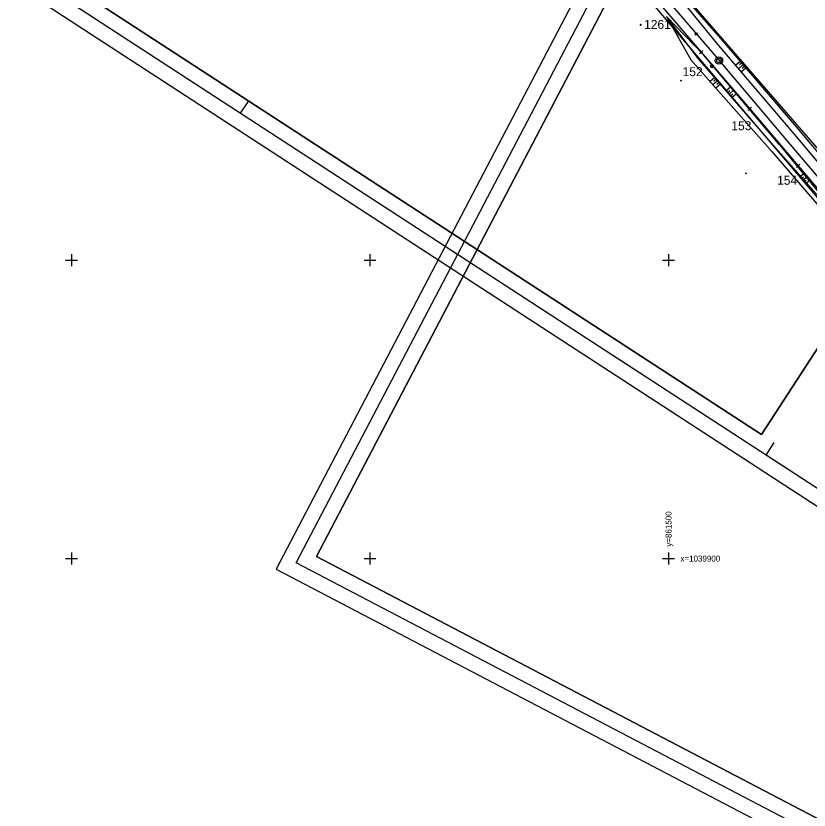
# Model space of a CAD drawing. Extents: x -866402 to -860377, y -1041908 to -1038598.
# Drawn here: x -861718.6 to -861452.9, y -1039984.3 to -1039718.2 of the extents above; entities that cross this region are included whole.
import ezdxf

# ---------------------------------------------------------------- set-up
doc = ezdxf.new("R2010")
doc.units = 0
for name, color, linetype in [('PS 02 trasa', 7, 'Continuous'), ('SZDC', 7, 'Continuous'), ('Vrstva 1', 7, 'Continuous'), ('Vrstva 17', 7, 'Continuous'), ('Vrstva 48', 7, 'Continuous'), ('Vrstva 49', 7, 'Continuous'), ('Vrstva 5', 7, 'Continuous'), ('Vrstva 60', 7, 'Continuous'), ('Vrstva 7', 7, 'Continuous')]:
    doc.layers.add(name, color=color, linetype=linetype)

msp = doc.modelspace()

# ---------------------------------------------------------------- linework, layer by layer
at = {"layer": 'PS 02 trasa'}
msp.add_lwpolyline([(-861734.94, -1039565.48), (-861714.17, -1039579.85), (-861692.5, -1039591.72), (-861679.17, -1039597.93), (-861669.42, -1039602.48), (-861646.49, -1039612.82), (-861623.81, -1039623.04), (-861599.73, -1039634.4), (-861591.94, -1039638.84), (-861559.23, -1039660.24), (-861540.24, -1039675.31), (-861522.22, -1039692.58), (-861505.35, -1039711.25), (-861489.08, -1039730.28), (-861472.81, -1039749.33), (-861456.55, -1039768.41), (-861440.35, -1039787.41)], dxfattribs=at)
at = {"layer": 'SZDC'}
for points in [[(-861729.85, -1039553), (-861707.85, -1039572.19), (-861683.49, -1039587.43), (-861648.26, -1039601.57), (-861584.91, -1039634.69), (-861543.49, -1039657.42), (-861534.95, -1039665.88), (-861527.09, -1039673.66), (-861519.15, -1039681.53), (-861498.94, -1039705.92), (-861489.43, -1039717.4), (-861392.94, -1039828.48), (-861296.45, -1039939.55), (-861273.55, -1039965.91), (-861261.75, -1039976.4), (-861207.66, -1040016.44)], [(-861236.71, -1040010.09), (-861295.08, -1039961.46), (-861327.14, -1039923.72), (-861355.62, -1039890.18), (-861362.07, -1039906.25), (-861375.91, -1039876.55), (-861379.94, -1039865.44), (-861377.18, -1039864.81), (-861381.07, -1039860.23), (-861505.7, -1039713.51), (-861552.61, -1039669.88), (-861558.17, -1039663.76), (-861561.3, -1039661.32), (-861593.45, -1039638.2), (-861610.89, -1039630.24), (-861649.01, -1039618.14), (-861669.39, -1039610.88), (-861739.98, -1039582.51)]]:
    msp.add_lwpolyline(points, dxfattribs=at)
at = {"layer": 'Vrstva 1'}
for p, q in [((-861640.74, -1039746.61), (-861643.46, -1039750.8)), ((-861464.7, -1039861.1), (-861467.42, -1039865.29))]:
    msp.add_line(p, q, dxfattribs=at)
for points in [[(-862350.36, -1039297.02), (-861294.1, -1039983.97), (-861132.18, -1039735), (-862188.44, -1039048.05)], [(-862186.98, -1039054.97), (-861139.1, -1039736.46), (-861295.57, -1039977.05), (-862343.44, -1039295.55)], [(-862336.53, -1039294.09), (-861468.88, -1039858.37), (-861317.86, -1039626.16), (-862185.51, -1039061.88)], [(-862185.51, -1039061.88), (-861317.86, -1039626.16), (-861468.88, -1039858.37), (-862336.53, -1039294.09)], [(-861631.44, -1039903.51), (-860515.05, -1040487.66), (-860377.36, -1040224.52), (-861493.75, -1039640.37)], [(-861491.64, -1039647.11), (-860384.11, -1040226.63), (-860517.16, -1040480.91), (-861624.69, -1039901.4)], [(-861617.95, -1039899.29), (-860700.91, -1040379.13), (-860572.48, -1040133.7), (-861489.53, -1039653.85)], [(-861489.53, -1039653.85), (-860572.48, -1040133.7), (-860700.91, -1040379.13), (-861617.95, -1039899.29)]]:
    msp.add_lwpolyline(points, close=True, dxfattribs=at)
for points in [[(-861629.98, -1039617.19), (-861614.37, -1039624.37), (-861599.2, -1039631.91), (-861584.31, -1039640.17), (-861569.86, -1039649.29), (-861556.31, -1039658.9), (-861544.58, -1039668.2), (-861531.3, -1039680.04), (-861519.43, -1039691.88), (-861508.19, -1039704.07), (-861497.3, -1039716.49), (-861486.21, -1039729.46)], [(-861486.21, -1039729.46), (-861460.57, -1039759.68), (-861432.89, -1039792.27), (-861404.44, -1039825.72), (-861376.92, -1039858.09), (-861369.7, -1039866.59), (-861349.99, -1039889.73), (-861324.27, -1039919.88)]]:
    msp.add_lwpolyline(points, dxfattribs=at)
msp.add_circle((-861490.72, -1039724.19), 0.4, dxfattribs=at)
at = {"layer": 'Vrstva 17'}
msp.add_lwpolyline([(-861316.51, -1039917.26), (-861344.58, -1039884.97), (-861370.45, -1039854.39), (-861399.86, -1039822.88), (-861428.34, -1039789.46), (-861456.44, -1039756.08), (-861482.37, -1039725.82), (-861493.56, -1039713.17)], dxfattribs=at)
at = {"layer": 'Vrstva 48'}
for p, q in [((-861475.93, -1039733.34), (-861477.57, -1039734.75)), ((-861475.44, -1039733.91), (-861476.26, -1039734.61)), ((-861474.95, -1039734.48), (-861476.6, -1039735.89)), ((-861473.97, -1039735.61), (-861475.63, -1039737.03)), ((-861474.46, -1039735.05), (-861475.29, -1039735.75)), ((-861484.54, -1039738.78), (-861486.11, -1039740.14)), ((-861484.05, -1039739.34), (-861484.83, -1039740.02)), ((-861483.56, -1039739.91), (-861485.12, -1039741.26)), ((-861482.58, -1039741.05), (-861484.12, -1039742.38)), ((-861483.07, -1039740.48), (-861483.84, -1039741.15)), ((-861480.71, -1039743.21), (-861479.21, -1039741.92)), ((-861480.22, -1039743.78), (-861479.48, -1039743.13)), ((-861479.73, -1039744.34), (-861478.24, -1039743.06)), ((-861479.24, -1039744.91), (-861478.5, -1039744.27)), ((-861478.75, -1039745.48), (-861477.28, -1039744.21)), ((-861455.77, -1039771.88), (-861454.85, -1039771.07)), ((-861455.27, -1039772.44), (-861454.83, -1039772.05)), ((-861454.78, -1039773), (-861453.9, -1039772.23)), ((-861454.28, -1039773.56), (-861453.85, -1039773.19)), ((-861453.78, -1039774.13), (-861452.96, -1039773.4))]:
    msp.add_line(p, q, dxfattribs=at)
at = {"layer": 'Vrstva 49'}
for p, q in [((-861509.55, -1039720.98), (-861509.2, -1039721.33)), ((-861509.55, -1039721.33), (-861509.2, -1039720.98)), ((-861496.01, -1039739.67), (-861495.65, -1039740.02)), ((-861496.01, -1039740.02), (-861495.65, -1039739.67)), ((-861462.67, -1039761.49), (-861435.14, -1039795.21)), ((-861474.22, -1039770.71), (-861473.86, -1039771.06)), ((-861474.22, -1039771.06), (-861473.86, -1039770.71))]:
    msp.add_line(p, q, dxfattribs=at)
for points in [[(-861494.71, -1039714.01), (-861483.92, -1039727.3), (-861458.07, -1039757.64), (-861430.16, -1039790.88), (-861401.04, -1039823.61), (-861371.75, -1039855.75)], [(-861370.45, -1039854.39), (-861399.86, -1039822.88), (-861428.34, -1039789.46), (-861456.44, -1039756.08), (-861482.37, -1039725.82), (-861493.56, -1039713.17)], [(-861464.05, -1039762.51), (-861489.93, -1039732.54), (-861500.69, -1039718.37)], [(-861500.69, -1039718.37), (-861492.5, -1039732.92), (-861465.35, -1039763.57)], [(-861462.67, -1039761.49), (-861488.18, -1039731.3), (-861500.69, -1039718.37)], [(-861383.02, -1039856.93), (-861408.45, -1039827.61), (-861435.14, -1039795.21), (-861464.05, -1039762.51)], [(-861465.35, -1039763.57), (-861437.38, -1039796.23), (-861409.91, -1039829.21), (-861382.92, -1039862.52)]]:
    msp.add_lwpolyline(points, dxfattribs=at)
at = {"layer": 'Vrstva 5'}
for p, q in [((-861702, -1039800), (-861698, -1039800)), ((-861700, -1039798), (-861700, -1039802)), ((-861602, -1039800), (-861598, -1039800)), ((-861600, -1039798), (-861600, -1039802)), ((-861502, -1039800), (-861498, -1039800)), ((-861500, -1039798), (-861500, -1039802)), ((-861700, -1039898), (-861700, -1039902)), ((-861600, -1039898), (-861600, -1039902)), ((-861500, -1039898), (-861500, -1039902)), ((-861702, -1039900), (-861698, -1039900)), ((-861602, -1039900), (-861598, -1039900)), ((-861502, -1039900), (-861498, -1039900))]:
    msp.add_line(p, q, dxfattribs=at)
at = {"layer": 'Vrstva 60'}
for p, q in [((-861488.62, -1039730.73), (-861489.62, -1039729.73)), ((-861488.62, -1039729.83), (-861489.62, -1039730.83)), ((-861489.53, -1039730.73), (-861488.53, -1039729.73)), ((-861489.53, -1039729.83), (-861488.53, -1039730.83)), ((-861489.08, -1039730.28), (-861489.08, -1039730.28)), ((-861472.36, -1039749.78), (-861473.36, -1039748.78)), ((-861472.36, -1039748.88), (-861473.36, -1039749.88)), ((-861473.26, -1039749.78), (-861472.26, -1039748.78)), ((-861473.26, -1039748.88), (-861472.26, -1039749.88)), ((-861472.81, -1039749.33), (-861472.81, -1039749.33)), ((-861456.1, -1039768.86), (-861457.1, -1039767.86)), ((-861456.1, -1039767.96), (-861457.1, -1039768.96)), ((-861457, -1039768.86), (-861456, -1039767.86)), ((-861457, -1039767.96), (-861456, -1039768.96)), ((-861456.55, -1039768.41), (-861456.55, -1039768.41))]:
    msp.add_line(p, q, dxfattribs=at)
at = {"layer": 'Vrstva 7'}
msp.add_line((-861485.47, -1039735.03), (-861485.37, -1039735.03), dxfattribs=at)
for centre, radius in [((-861483.12, -1039733.1), 1.25), ((-861483.12, -1039733.1), 0.752), ((-861485.42, -1039735.03), 0.5)]:
    msp.add_circle(centre, radius, dxfattribs=at)

# ---------------------------------------------------------------- texts
at = {"layer": 'Vrstva 5'}
msp.add_text('y=861500', height=2, rotation=90, dxfattribs=at).set_placement((-861499, -1039896))
msp.add_text('x=1039900', height=2, dxfattribs=at).set_placement((-861496, -1039901))
at = {"layer": 'Vrstva 60'}
for s, p in [('1261', (-861508.17, -1039722.51)), ('152', (-861495.27, -1039738.35)), ('153', (-861478.95, -1039756.47)), ('154', (-861463.63, -1039774.74))]:
    msp.add_text(s, height=3, dxfattribs=at).set_placement(p)

doc.saveas('drawing.dxf')
